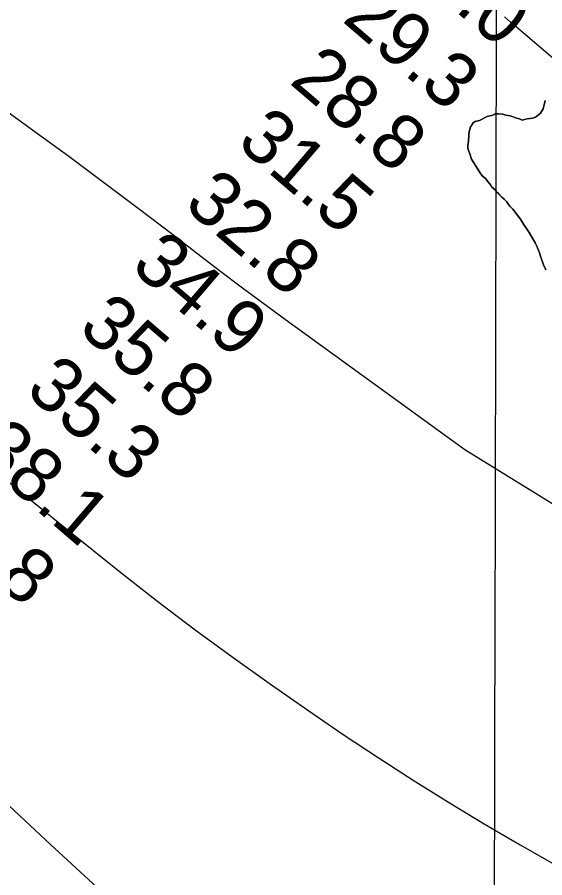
# Model space of a CAD drawing. Extents: x 3180038 to 3217926, y 922069 to 947485.
# Drawn here: x 3201975 to 3202623, y 940335 to 941391 of the extents above; entities that cross this region are included whole.
import ezdxf

# ---------------------------------------------------------------- set-up
doc = ezdxf.new("R2010")
doc.units = 0
for name, color, linetype in [('V-GRID-MAJR', 7, 'Continuous'), ('V-RIVR-RANG', 7, 'Continuous'), ('V-SITE-VEGE', 7, 'Continuous'), ('V-TOPO-GNAM-IDEN', 7, 'Continuous'), ('V-TOPO-MAJR', 7, 'Continuous'), ('V-TOPO-MINR', 7, 'Continuous'), ('V-TOPO-SHOR', 7, 'Continuous'), ('V-WETL-SWMP', 7, 'Continuous')]:
    doc.layers.add(name, color=color, linetype=linetype)

msp = doc.modelspace()

# ---------------------------------------------------------------- linework, layer by layer
at = {"layer": 'V-GRID-MAJR'}
msp.add_spline([(3202533.617, 927477.544), (3202546.838, 933537.2490000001), (3202560.066, 939600.323), (3202573.294, 945663.446), (3202573.301, 945666.765)], degree=3, dxfattribs=at)
at = {"layer": 'V-SITE-VEGE'}
for points in [[(3202623.7490000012, 941289.2729999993), (3202622.705000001, 941283.8929999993), (3202621.119000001, 941279.0469999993), (3202617.925000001, 941273.6529999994), (3202612.041000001, 941268.7799999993)], [(3202612.041000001, 941268.7799999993), (3202608.283000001, 941267.6869999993), (3202601.842000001, 941266.5769999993), (3202595.401000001, 941264.9259999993), (3202592.165000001, 941266.5189999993), (3202588.397000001, 941267.5739999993), (3202584.6240000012, 941269.1649999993), (3202580.858000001, 941270.2179999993), (3202575.476000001, 941271.2629999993), (3202571.707000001, 941272.3169999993), (3202565.793000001, 941272.8209999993), (3202562.565000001, 941272.8029999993), (3202559.352000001, 941271.1719999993), (3202552.3740000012, 941269.5219999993), (3202543.265000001, 941264.6309999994), (3202537.895000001, 941263.5249999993), (3202535.216000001, 941261.8989999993), (3202531.489000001, 941255.9639999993), (3202531.495000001, 941254.8909999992), (3202530.440000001, 941251.1229999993), (3202529.926000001, 941246.8199999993), (3202529.433000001, 941239.2909999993), (3202528.925000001, 941233.9129999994), (3202528.945000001, 941230.1509999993), (3202533.320000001, 941217.2749999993), (3202543.625000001, 941200.6699999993), (3202546.335000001, 941196.9239999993), (3202550.113000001, 941193.7209999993), (3202556.609000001, 941185.6949999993), (3202558.238000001, 941183.0159999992), (3202562.016000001, 941179.8129999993), (3202564.183000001, 941177.1389999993), (3202576.614000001, 941164.8459999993), (3202578.781000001, 941161.6329999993), (3202580.948000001, 941158.9579999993), (3202584.190000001, 941155.7509999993), (3202593.398000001, 941143.4409999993), (3202597.193000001, 941137.5509999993), (3202600.986000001, 941132.1969999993), (3202604.238000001, 941127.3779999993), (3202611.297000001, 941114.5189999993), (3202612.927000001, 941111.3009999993), (3202615.649000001, 941105.4049999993), (3202616.743000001, 941102.1859999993), (3202618.385000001, 941096.8199999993), (3202621.660000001, 941087.7019999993), (3202624.386000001, 941081.2679999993)]]:
    msp.add_lwpolyline(points, dxfattribs=at)
at = {"layer": 'V-TOPO-MAJR'}
msp.add_lwpolyline([(3201315.4603081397, 941359.3976487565), (3201451.933229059, 941244.4282511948), (3201544.7565324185, 941166.6076380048), (3201637.8250914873, 941089.0828833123), (3201731.2615341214, 941012.0019163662), (3201824.943232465, 940935.2168079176), (3201991.3398460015, 940799.4924218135), (3202002.019892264, 940790.8071426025), (3202012.7168758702, 940782.1428372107), (3202023.4392654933, 940773.5099925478), (3202034.178592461, 940764.8981217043), (3202102.782356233, 940710.0501016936), (3202148.180964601, 940674.4918125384), (3202194.0387437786, 940639.5487696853), (3202240.585279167, 940605.5285962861), (3202287.590985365, 940572.123669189), (3202333.5646761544, 940540.138421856), (3202375.8654951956, 940511.2384500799), (3202418.483883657, 940482.8236654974), (3202461.578626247, 940455.136661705), (3202504.9909382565, 940427.9348451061), (3202548.8460312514, 940401.4503624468), (3202592.9735574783, 940375.4365375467), (3202637.509733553, 940350.1286992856)], dxfattribs=at)
at = {"layer": 'V-TOPO-MINR'}
for points in [[(3201759.316984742, 941419.3584495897), (3201808.1132365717, 941384.7100797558), (3201817.6400580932, 941378.1203027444), (3201862.017570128, 941347.2151732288), (3201906.2628132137, 941316.1230850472), (3201950.309652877, 941284.750558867), (3201994.2242235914, 941253.1910740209), (3201995.8306615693, 941252.0288416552), (3202038.6971056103, 941220.7152063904), (3202081.369325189, 941189.1415757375), (3202123.7502080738, 941157.1779520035), (3202165.9368664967, 941124.9543328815), (3202200.940958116, 941097.961955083), (3202225.562312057, 941079.1497348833), (3202250.2935632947, 941060.4844805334), (3202275.189660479, 941042.0396749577), (3202300.1956549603, 941023.7418352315), (3202524.9874914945, 940860.7813583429), (3203056.656210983, 940533.3192614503)], [(3203311.6940040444, 940762.2025311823), (3202596.938128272, 941372.0894169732), (3202589.166511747, 941378.7225320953), (3202581.396048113, 941385.3569971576), (3202573.6273138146, 941391.9934871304)], [(3201205.2043569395, 941241.0052040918), (3201572.710132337, 940828.877939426), (3201613.644107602, 940783.260199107), (3201654.765947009, 940737.8135104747), (3201696.1695826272, 940692.6233993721), (3201737.7610823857, 940647.6043399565), (3201805.973804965, 940574.2292133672), (3201813.685255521, 940566.1113267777), (3201821.5104523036, 940558.1070637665), (3201829.5062684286, 940550.2732361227), (3201837.61583078, 940542.553032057), (3202016.2404749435, 940376.1361435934), (3202104.1130083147, 940295.030700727), (3202192.483468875, 940214.4766393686), (3202281.6008202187, 940134.749650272), (3202371.216098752, 940055.5740426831), (3202503.0438441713, 939940.1928457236), (3202527.207627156, 939919.2259543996), (3203288.349214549, 939281.3071445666)]]:
    msp.add_lwpolyline(points, dxfattribs=at)
at = {"layer": 'V-TOPO-SHOR'}
msp.add_lwpolyline([(3202623.7490000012, 941289.2729999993), (3202622.705000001, 941283.8929999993), (3202621.119000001, 941279.0469999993), (3202617.925000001, 941273.6529999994), (3202612.041000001, 941268.7819999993), (3202608.283000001, 941267.6869999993), (3202601.8400000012, 941266.5749999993), (3202595.399000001, 941264.9259999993), (3202592.165000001, 941266.5189999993), (3202588.397000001, 941267.5739999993), (3202584.6240000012, 941269.1649999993), (3202580.858000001, 941270.2179999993), (3202575.476000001, 941271.2629999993), (3202571.707000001, 941272.3169999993), (3202565.793000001, 941272.8209999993), (3202562.567000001, 941272.8029999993), (3202559.352000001, 941271.1719999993), (3202552.3740000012, 941269.5219999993), (3202543.265000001, 941264.6309999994), (3202537.895000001, 941263.5249999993), (3202535.216000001, 941261.8989999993), (3202531.489000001, 941255.9639999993), (3202531.495000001, 941254.8909999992), (3202530.440000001, 941251.1229999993), (3202529.926000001, 941246.8199999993), (3202529.433000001, 941239.2909999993), (3202528.925000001, 941233.9129999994), (3202528.945000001, 941230.1509999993), (3202531.132000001, 941223.7139999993), (3202533.320000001, 941217.2749999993), (3202540.914000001, 941204.9569999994), (3202543.625000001, 941200.6719999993), (3202546.335000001, 941196.9239999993), (3202550.113000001, 941193.7209999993), (3202556.609000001, 941185.6949999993), (3202558.238000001, 941183.0159999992), (3202562.016000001, 941179.8129999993), (3202564.183000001, 941177.1389999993), (3202566.884000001, 941174.4659999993), (3202570.669000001, 941170.7239999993), (3202573.370000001, 941168.0539999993), (3202576.614000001, 941164.8459999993), (3202578.781000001, 941161.6329999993), (3202580.948000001, 941158.9579999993), (3202584.190000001, 941155.7509999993), (3202590.148000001, 941147.7229999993), (3202593.398000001, 941143.4409999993), (3202597.193000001, 941137.5509999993), (3202600.986000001, 941132.1969999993), (3202604.238000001, 941127.3779999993), (3202608.584000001, 941119.3399999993), (3202611.297000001, 941114.5189999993), (3202612.927000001, 941111.3009999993), (3202615.649000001, 941105.4049999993), (3202616.743000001, 941102.1859999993), (3202618.385000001, 941096.8199999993), (3202621.660000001, 941087.7019999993), (3202624.386000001, 941081.2679999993)], dxfattribs=at)
at = {"layer": 'V-WETL-SWMP'}
for points in [[(3202615.649000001, 941105.4049999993), (3202612.9280000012, 941111.3019999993), (3202611.297000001, 941114.5179999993), (3202608.583000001, 941119.3399999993), (3202604.237000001, 941127.3779999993), (3202600.985000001, 941132.1969999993), (3202597.193000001, 941137.5499999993), (3202593.397000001, 941143.4409999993), (3202590.148000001, 941147.7229999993), (3202584.190000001, 941155.7519999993), (3202580.947000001, 941158.9579999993), (3202578.782000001, 941161.6339999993), (3202576.614000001, 941164.8459999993), (3202573.371000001, 941168.0529999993), (3202570.668000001, 941170.7249999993), (3202566.885000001, 941174.4659999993), (3202564.182000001, 941177.1389999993), (3202562.017000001, 941179.8139999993), (3202558.237000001, 941183.0169999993), (3202556.609000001, 941185.6959999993), (3202550.114000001, 941193.7209999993), (3202546.334000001, 941196.9249999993), (3202543.625000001, 941200.6719999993), (3202540.913000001, 941204.9569999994), (3202533.319000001, 941217.2759999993), (3202531.133000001, 941223.7139999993), (3202528.946000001, 941230.1509999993), (3202528.925000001, 941233.9139999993), (3202529.432000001, 941239.2919999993), (3202529.927000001, 941246.8189999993), (3202530.440000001, 941251.1219999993), (3202531.494000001, 941254.8909999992), (3202531.488000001, 941255.9649999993), (3202535.217000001, 941261.8989999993), (3202537.895000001, 941263.5259999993), (3202543.264000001, 941264.6319999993), (3202552.3740000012, 941269.5209999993), (3202559.352000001, 941271.1719999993), (3202562.568000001, 941272.8029999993), (3202565.793000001, 941272.8209999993), (3202571.708000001, 941272.3169999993), (3202575.476000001, 941271.2629999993), (3202580.8570000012, 941270.2189999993), (3202584.625000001, 941269.1649999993), (3202588.397000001, 941267.5739999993), (3202592.165000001, 941266.5199999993), (3202595.399000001, 941264.9259999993), (3202601.8400000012, 941266.5749999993), (3202608.283000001, 941267.6859999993), (3202612.040000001, 941268.7819999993), (3202617.925000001, 941273.6529999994), (3202621.119000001, 941279.0459999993), (3202622.704000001, 941283.8919999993), (3202623.7490000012, 941289.2729999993)], [(3202624.385000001, 941081.2669999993), (3202621.6610000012, 941087.7019999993), (3202618.385000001, 941096.8199999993), (3202616.742000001, 941102.1859999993), (3202615.649000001, 941105.4049999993)]]:
    msp.add_lwpolyline(points, dxfattribs=at)

# ---------------------------------------------------------------- texts
at = {"layer": 'V-RIVR-RANG'}
for s, p in [('34.0', (3202435.860583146, 941465.2391785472)), ('29.3', (3202373.135621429, 941387.2936908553)), ('28.8', (3202308.209621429, 941311.2376908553)), ('31.5', (3202243.282621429, 941235.1816908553)), ('32.8', (3202178.356621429, 941159.1256908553)), ('34.9', (3202113.2294361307, 941083.2404624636)), ('35.8', (3202048.502621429, 941007.0126908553)), ('35.3', (3201983.576621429, 940930.9566908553)), ('38.1', (3201920.4512891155, 940853.3547463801)), ('41.8', (3201853.723621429, 940778.8446908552))]:
    msp.add_text(s, height=67, rotation=319.36832571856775, dxfattribs=at).set_placement(p)
at = {"layer": 'V-TOPO-GNAM-IDEN'}
msp.add_text('STAMPS LANDING.', height=99.99980200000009, rotation=47.79158546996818, dxfattribs=at).set_placement((3201507.8871154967, 941115.6253881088))

doc.saveas('drawing.dxf')
